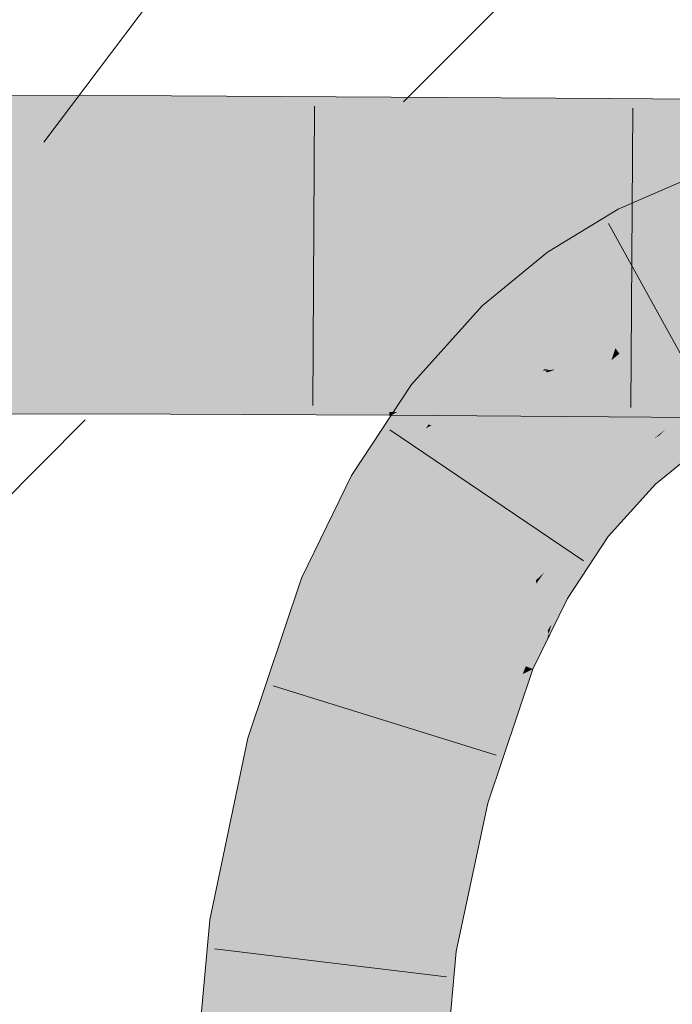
# Model space of a CAD drawing. Extents: x -420 to 300, y 62 to 1162.
# Tile 259 of 271: x 237.891 to 238.548, y 861.658 to 862.648. Entities that reach past the tile are written whole.
import ezdxf

# ---------------------------------------------------------------- set-up
doc = ezdxf.new("R2010")
doc.units = 0
doc.layers.get('0').update_dxf_attribs({"lineweight": 35})
doc.layers.add('E_Detail_Linie_Text_Bem', color=7, linetype='Continuous', lineweight=13)
for name, color, linetype, lineweight, true_color in [('E_Detail_Wandschraffur', 7, 'Continuous', 5, 0xc0c0c0), ('E_Leerrohr 25-A06G9FCX8I', 7, 'Continuous', 9, 0xff8000), ('E_Leerrohr 25-Shading', 7, 'Continuous', 9, 0xff8000), ('E_Leerrohr 32-A06G9FD28I', 7, 'Continuous', 9, 0x00b300), ('E_Leerrohr 32-Shading', 7, 'Continuous', 9, 0x00b300)]:
    doc.layers.add(name, color=color, linetype=linetype, lineweight=lineweight, true_color=true_color)

# ---------------------------------------------------------------- blocks, each defined once
blk = doc.blocks.new('Shading-A06G9EZB8I', base_point=(236.97969, 757.78326))
at = {"layer": 'E_Leerrohr 25-Shading', "color": 43, "true_color": 0xd7ab7f}
for points in [[(238.57158, 862.49127), (238.49345, 862.4574), (238.54965, 862.44196), (238.51028, 862.42487)], [(238.42224, 862.41394), (238.44341, 862.38403), (238.49345, 862.4574), (238.51028, 862.42487)], [(238.42224, 862.41394), (238.35654, 862.35999), (238.42473, 862.36871), (238.37428, 862.34174)], [(238.42224, 862.41394), (238.42473, 862.36871), (238.44341, 862.38403)], [(238.37428, 862.34174), (238.38208, 862.33374), (238.42473, 862.36871)], [(238.37428, 862.34174), (238.35654, 862.35999), (238.28546, 862.28088), (238.28528, 862.28101)], [(238.38208, 862.33374), (238.37428, 862.34174), (238.29462, 862.2738), (238.28546, 862.28088)], [(238.35498, 862.30371), (238.38208, 862.33374), (238.29755, 862.27155), (238.29462, 862.2738)], [(238.35498, 862.30371), (238.29755, 862.27155), (238.32794, 862.28522)], [(238.35498, 862.30371), (238.32794, 862.28522), (238.34531, 862.29297)], [(238.34021, 862.28735), (238.3143, 862.27582), (238.33913, 862.28613), (238.31172, 862.27405)], [(238.34531, 862.29297), (238.32794, 862.28522), (238.34021, 862.28735), (238.3143, 862.27582)], [(238.29462, 862.2738), (238.28528, 862.28101), (238.28264, 862.26343), (238.26868, 862.2558)], [(238.32794, 862.28522), (238.29755, 862.27155), (238.3143, 862.27582), (238.30013, 862.26953)], [(238.31172, 862.27405), (238.30246, 862.2677), (238.33913, 862.28613), (238.31427, 862.25861)], [(238.26175, 862.2453), (238.30246, 862.2677), (238.2726, 862.2547), (238.30013, 862.26953)], [(238.30246, 862.2677), (238.26175, 862.2453), (238.28273, 862.25061)], [(238.30013, 862.26953), (238.29755, 862.27155), (238.2726, 862.2547), (238.28264, 862.26343)], [(238.29755, 862.27155), (238.29462, 862.2738), (238.28264, 862.26343)], [(238.28273, 862.25061), (238.31427, 862.25861), (238.30246, 862.2677)], [(238.30013, 862.26953), (238.30246, 862.2677), (238.3143, 862.27582)], [(238.59157, 862.26788), (238.54564, 862.23981), (238.57561, 862.21533), (238.56682, 862.20996)], [(238.24718, 862.17676), (238.31427, 862.25861), (238.24196, 862.21533), (238.28273, 862.25061)], [(238.31427, 862.25861), (238.24718, 862.17676), (238.30263, 862.24097)], [(238.26868, 862.2558), (238.26175, 862.2453), (238.28264, 862.26343)], [(238.28273, 862.25061), (238.26175, 862.2453), (238.24196, 862.21533)], [(238.30263, 862.24097), (238.24718, 862.17676), (238.3, 862.237), (238.24763, 862.17651)], [(238.54593, 862.23944), (238.54564, 862.23981), (238.50931, 862.203), (238.5407, 862.23578)], [(238.54593, 862.23944), (238.50931, 862.203), (238.51015, 862.20215)], [(238.51015, 862.20215), (238.5309, 862.18079), (238.54593, 862.23944), (238.56682, 862.20996)], [(238.24763, 862.17651), (238.2567, 862.17139), (238.3, 862.237)], [(238.50931, 862.203), (238.53526, 862.2301), (238.50537, 862.20703), (238.52951, 862.22668)], [(238.53526, 862.2301), (238.5407, 862.23578), (238.52951, 862.22668)], [(238.24718, 862.17676), (238.24196, 862.21533), (238.22487, 862.18945)], [(238.49203, 862.17737), (238.50931, 862.203), (238.45419, 862.15057), (238.50537, 862.20703)], [(238.51015, 862.20215), (238.50931, 862.203), (238.46803, 862.13989), (238.46716, 862.14056)], [(238.46803, 862.13989), (238.48317, 862.12817), (238.51015, 862.20215), (238.5309, 862.18079)], [(238.22487, 862.18945), (238.17473, 862.0863), (238.24718, 862.17676), (238.18365, 862.08276)], [(238.24718, 862.17676), (238.18365, 862.08276), (238.24763, 862.17651), (238.18407, 862.08264)], [(238.18407, 862.08264), (238.2088, 862.07294), (238.24763, 862.17651), (238.2567, 862.17139)], [(238.49203, 862.17737), (238.45419, 862.15057), (238.45926, 862.14667)], [(238.46716, 862.14056), (238.49203, 862.17737), (238.45926, 862.14667)], [(238.45419, 862.15057), (238.41042, 862.08405), (238.45584, 862.14929)], [(238.41042, 862.08405), (238.41898, 862.09192), (238.45584, 862.14929), (238.45926, 862.14667)], [(238.41898, 862.09192), (238.46365, 862.13275), (238.45926, 862.14667), (238.46716, 862.14056)], [(238.46803, 862.13989), (238.46716, 862.14056), (238.43611, 862.06946), (238.43523, 862.06995)], [(238.43611, 862.06946), (238.44225, 862.06598), (238.46803, 862.13989), (238.48317, 862.12817)], [(238.41916, 862.0791), (238.46365, 862.13275), (238.41238, 862.08295), (238.41898, 862.09192)], [(238.43523, 862.06995), (238.46365, 862.13275), (238.41916, 862.0791)], [(238.41898, 862.09192), (238.41042, 862.08405), (238.41238, 862.08295)], [(238.17473, 862.0863), (238.15472, 862.02673), (238.18365, 862.08276)], [(238.18365, 862.08276), (238.15472, 862.02673), (238.18407, 862.08264), (238.15552, 862.02747)], [(238.15552, 862.02747), (238.2088, 862.07294), (238.18407, 862.08264)], [(238.41122, 862.08069), (238.41042, 862.08405), (238.37337, 862.0083), (238.37335, 862.0083)], [(238.37572, 862.00739), (238.41374, 862.07013), (238.37337, 862.0083), (238.41122, 862.08069)], [(238.41238, 862.08295), (238.41042, 862.08405), (238.41122, 862.08069)], [(238.41374, 862.07013), (238.41916, 862.0791), (238.41122, 862.08069), (238.41238, 862.08295)], [(238.15472, 862.02673), (238.12064, 861.92529), (238.2088, 862.07294), (238.15599, 861.91577)], [(238.41374, 862.07013), (238.37572, 862.00739), (238.42033, 862.0426), (238.39458, 862)], [(238.41374, 862.07013), (238.43523, 862.06995), (238.41916, 862.0791)], [(238.43523, 862.06995), (238.41374, 862.07013), (238.43361, 862.06451), (238.42033, 862.0426)], [(238.43611, 862.06946), (238.43523, 862.06995), (238.42377, 862.02826), (238.42332, 862.03015)], [(238.42377, 862.02826), (238.44225, 862.06598), (238.43611, 862.06946)], [(238.42033, 862.0426), (238.42245, 862.03369), (238.43361, 862.06451), (238.42624, 862.03992)], [(238.39458, 862), (238.40041, 861.99768), (238.42033, 862.0426), (238.42245, 862.03369)], [(238.42245, 862.03369), (238.42332, 862.03015), (238.42624, 862.03992)], [(238.40041, 861.99768), (238.40744, 861.99493), (238.42245, 862.03369), (238.42332, 862.03015)], [(238.42332, 862.03015), (238.40744, 861.99493), (238.42119, 862.02301)], [(238.42377, 862.02826), (238.42332, 862.03015), (238.42119, 862.02301)], [(238.37335, 862.0083), (238.36113, 861.97198), (238.37572, 862.00739)], [(238.38339, 862.00439), (238.37572, 862.00739), (238.37305, 861.97791), (238.36113, 861.97198)], [(238.38869, 861.98566), (238.39458, 862), (238.37305, 861.97791), (238.38339, 862.00439)], [(238.39777, 861.96625), (238.40744, 861.99493), (238.38791, 861.96777), (238.39713, 861.98981)], [(238.40041, 861.99768), (238.39458, 862), (238.39713, 861.98981), (238.38869, 861.98566)], [(238.39713, 861.98981), (238.40744, 861.99493), (238.40041, 861.99768)], [(238.3396, 861.86621), (238.38869, 861.98566), (238.33035, 861.86871), (238.37305, 861.97791)], [(238.34486, 861.86481), (238.39713, 861.98981), (238.3396, 861.86621), (238.38869, 861.98566)], [(238.37305, 861.97791), (238.36113, 861.97198), (238.33035, 861.86871), (238.32666, 861.86969)], [(238.362, 861.86017), (238.39777, 861.96625), (238.34486, 861.86481), (238.38791, 861.96777)], [(238.08238, 861.74261), (238.1187, 861.73798), (238.12064, 861.92529), (238.15599, 861.91577)], [(238.33035, 861.86871), (238.32666, 861.86969), (238.29407, 861.71558), (238.29405, 861.71558)], [(238.30078, 861.71472), (238.3396, 861.86621), (238.29407, 861.71558), (238.33035, 861.86871)], [(238.34486, 861.86481), (238.3396, 861.86621), (238.30525, 861.71417), (238.30078, 861.71472)], [(238.30525, 861.71417), (238.33037, 861.71094), (238.34486, 861.86481), (238.362, 861.86017)], [(238.04742, 861.35797), (238.084, 861.35638), (238.08238, 861.74261), (238.1187, 861.73798)], [(238.30078, 861.71472), (238.29405, 861.71558), (238.26059, 861.34851)], [(238.30525, 861.71417), (238.30078, 861.71472), (238.26273, 861.34845), (238.26059, 861.34851)], [(238.26273, 861.34845), (238.29716, 861.34692), (238.30525, 861.71417), (238.33037, 861.71094)]]:
    blk.add_solid(points, dxfattribs=at)
at = {"layer": 'E_Leerrohr 25-Shading', "color": 31, "true_color": 0xfabd7f}
for points in [[(238.53012, 862.3866), (238.54965, 862.44196), (238.51028, 862.42487)], [(238.53012, 862.3866), (238.59979, 862.3949), (238.54965, 862.44196), (238.59042, 862.43109)], [(238.53012, 862.3866), (238.51028, 862.42487), (238.45062, 862.3739), (238.44341, 862.38403)], [(238.54248, 862.36273), (238.53012, 862.3866), (238.46707, 862.35065), (238.45062, 862.3739)], [(238.60616, 862.3703), (238.59979, 862.3949), (238.54248, 862.36273), (238.53012, 862.3866)], [(238.45062, 862.3739), (238.44341, 862.38403), (238.42473, 862.36871)], [(238.46707, 862.35065), (238.45062, 862.3739), (238.38208, 862.33374), (238.42473, 862.36871)], [(238.59431, 862.3689), (238.54248, 862.36273), (238.55093, 862.34637)], [(238.52934, 862.33844), (238.54248, 862.36273), (238.48117, 862.33075), (238.46707, 862.35065)], [(238.55093, 862.34637), (238.54248, 862.36273), (238.54102, 862.34033), (238.52934, 862.33844)], [(238.48117, 862.33075), (238.46707, 862.35065), (238.40059, 862.3147), (238.38208, 862.33374)], [(238.52509, 862.33063), (238.52934, 862.33844), (238.48865, 862.32025), (238.48117, 862.33075)], [(238.52934, 862.33844), (238.52509, 862.33063), (238.54102, 862.34033)], [(238.52509, 862.33063), (238.55681, 862.33502), (238.54102, 862.34033)], [(238.55681, 862.33502), (238.55093, 862.34637), (238.54102, 862.34033)], [(238.40059, 862.3147), (238.38208, 862.33374), (238.35498, 862.30371)], [(238.44499, 862.3045), (238.48865, 862.32025), (238.40059, 862.3147), (238.48117, 862.33075)], [(238.51831, 862.32867), (238.48865, 862.32025), (238.51044, 862.32312), (238.49055, 862.31757)], [(238.51479, 862.32434), (238.52509, 862.33063), (238.51044, 862.32312), (238.51831, 862.32867)], [(238.53543, 862.29364), (238.52509, 862.33063), (238.52281, 862.29504), (238.51479, 862.32434)], [(238.52509, 862.33063), (238.55434, 862.30298), (238.55681, 862.33502), (238.5744, 862.30109)], [(238.55434, 862.30298), (238.52509, 862.33063), (238.5322, 862.30518)], [(238.49055, 862.31757), (238.48865, 862.32025), (238.41963, 862.29517), (238.41949, 862.29529)], [(238.49055, 862.31757), (238.41963, 862.29517), (238.43008, 862.29608)], [(238.49055, 862.31757), (238.42163, 862.29309), (238.48645, 862.30536), (238.42218, 862.29254)], [(238.49055, 862.31757), (238.48645, 862.30536), (238.49452, 862.31195)], [(238.51025, 862.32306), (238.49055, 862.31757), (238.49452, 862.31195)], [(238.52367, 862.29193), (238.51479, 862.32434), (238.50404, 862.29852), (238.49452, 862.31195)], [(238.51479, 862.32434), (238.51025, 862.32306), (238.49452, 862.31195)], [(238.41368, 862.30127), (238.40059, 862.3147), (238.34531, 862.29297), (238.35498, 862.30371)], [(238.44499, 862.3045), (238.40059, 862.3147), (238.41368, 862.30127)], [(238.50224, 862.29919), (238.49452, 862.31195), (238.48645, 862.30536)], [(238.50404, 862.29852), (238.49452, 862.31195), (238.50224, 862.29919)], [(238.34531, 862.29297), (238.34021, 862.28735), (238.41368, 862.30127), (238.41859, 862.2962)], [(238.41368, 862.30127), (238.41859, 862.2962), (238.44499, 862.3045), (238.42334, 862.29669)], [(238.42218, 862.29254), (238.44373, 862.27039), (238.48645, 862.30536)], [(238.5407, 862.23578), (238.50224, 862.29919), (238.44373, 862.27039), (238.48645, 862.30536)], [(238.5331, 862.25751), (238.50404, 862.29852), (238.5407, 862.23578), (238.50224, 862.29919)], [(238.5331, 862.25751), (238.52367, 862.29193), (238.50404, 862.29852)], [(238.54976, 862.24237), (238.59157, 862.26788), (238.5322, 862.30518), (238.55434, 862.30298)], [(238.41949, 862.29529), (238.31427, 862.25861), (238.32288, 862.25195)], [(238.33913, 862.28613), (238.31427, 862.25861), (238.41777, 862.29468)], [(238.41949, 862.29529), (238.32288, 862.25195), (238.42163, 862.29309), (238.32495, 862.25037)], [(238.32495, 862.25037), (238.38423, 862.20459), (238.42163, 862.29309), (238.44373, 862.27039)], [(238.41859, 862.2962), (238.34021, 862.28735), (238.41777, 862.29468), (238.33913, 862.28613)], [(238.41859, 862.2962), (238.41777, 862.29468), (238.41949, 862.29529)], [(238.41859, 862.2962), (238.41949, 862.29529), (238.42334, 862.29669)], [(238.41963, 862.29517), (238.42163, 862.29309), (238.43008, 862.29608)], [(238.5331, 862.25751), (238.54976, 862.24237), (238.52281, 862.29504), (238.53543, 862.29364)], [(238.44373, 862.27039), (238.38423, 862.20459), (238.50537, 862.20703), (238.44275, 862.15942)], [(238.52951, 862.22668), (238.5407, 862.23578), (238.44847, 862.2655), (238.44373, 862.27039)], [(238.31427, 862.25861), (238.30263, 862.24097), (238.32288, 862.25195)], [(238.50537, 862.20703), (238.52951, 862.22668), (238.44847, 862.2655)], [(238.54976, 862.24237), (238.5331, 862.25751), (238.54564, 862.23981)], [(238.5407, 862.23578), (238.54564, 862.23981), (238.5331, 862.25751)], [(238.32288, 862.25195), (238.30263, 862.24097), (238.32495, 862.25037), (238.30525, 862.23981)], [(238.30525, 862.23981), (238.38423, 862.20459), (238.32495, 862.25037)], [(238.38423, 862.20459), (238.30525, 862.23981), (238.2567, 862.17139), (238.3, 862.237)], [(238.30525, 862.23981), (238.30263, 862.24097), (238.3, 862.237)], [(238.38423, 862.20459), (238.2567, 862.17139), (238.33356, 862.12769)], [(238.38423, 862.20459), (238.33356, 862.12769), (238.44275, 862.15942), (238.36966, 862.10718)], [(238.44275, 862.15942), (238.45419, 862.15057), (238.50537, 862.20703)], [(238.2088, 862.07294), (238.29108, 862.04065), (238.2567, 862.17139), (238.33356, 862.12769)], [(238.44275, 862.15942), (238.36966, 862.10718), (238.45416, 862.15057), (238.39713, 862.09161)], [(238.39713, 862.09161), (238.41042, 862.08405), (238.45416, 862.15057), (238.45419, 862.15057)], [(238.33356, 862.12769), (238.30072, 862.06036), (238.36966, 862.10718)], [(238.36966, 862.10718), (238.30072, 862.06036), (238.39713, 862.09161), (238.38353, 862.07825)], [(238.38353, 862.07825), (238.41042, 862.08405), (238.39713, 862.09161)], [(238.41042, 862.08405), (238.38353, 862.07825), (238.37335, 862.0083), (238.32979, 862.02545)], [(238.15599, 861.91577), (238.24132, 861.89276), (238.2088, 862.07294), (238.29108, 862.04065)], [(238.38353, 862.07825), (238.30072, 862.06036), (238.32979, 862.02545), (238.29108, 862.04065)], [(238.29108, 862.04065), (238.27266, 861.9859), (238.37335, 862.0083), (238.36113, 861.97198)], [(238.33397, 861.97626), (238.27266, 861.9859), (238.26741, 861.88568), (238.24132, 861.89276)], [(238.35483, 861.97296), (238.33397, 861.97626), (238.30394, 861.87585), (238.26741, 861.88568)], [(238.32666, 861.86969), (238.36113, 861.97198), (238.30394, 861.87585), (238.35483, 861.97296)], [(238.1187, 861.73798), (238.20638, 861.72681), (238.15599, 861.91577), (238.24132, 861.89276)], [(238.24132, 861.89276), (238.22946, 861.83643), (238.26741, 861.88568)], [(238.26741, 861.88568), (238.22946, 861.83643), (238.30394, 861.87585), (238.29442, 861.85864)], [(238.29442, 861.85864), (238.32666, 861.86969), (238.30394, 861.87585)], [(238.32663, 861.86969), (238.29442, 861.85864), (238.27156, 861.71844), (238.22035, 861.72498)], [(238.29405, 861.71558), (238.32666, 861.86969), (238.27156, 861.71844), (238.32663, 861.86969)], [(238.29442, 861.85864), (238.22946, 861.83643), (238.22035, 861.72498), (238.20638, 861.72681)], [(238.084, 861.35638), (238.1723, 861.35242), (238.1187, 861.73798), (238.20638, 861.72681)], [(238.20638, 861.72681), (238.2036, 861.69629), (238.22035, 861.72498)], [(238.2036, 861.69629), (238.29405, 861.71558), (238.22035, 861.72498)], [(238.2036, 861.69629), (238.1723, 861.35242), (238.29405, 861.71558), (238.26059, 861.34851)]]:
    blk.add_solid(points, dxfattribs=at)
at = {"layer": 'E_Leerrohr 32-Shading', "color": 83, "true_color": 0x7fbd7f}
for points in [[(238.04373, 862.55408), (238.04378, 862.57117), (237.82245, 862.55463), (237.82243, 862.57147)], [(238.26483, 862.55219), (238.26494, 862.57007), (238.04373, 862.55408), (238.04378, 862.57117)], [(238.4857, 862.54962), (238.48582, 862.56854), (238.26483, 862.55219), (238.26494, 862.57007)], [(238.70631, 862.547), (238.70645, 862.56702), (238.4857, 862.54962), (238.48582, 862.56854)], [(237.82245, 862.55463), (237.82246, 862.52991), (238.04373, 862.55408), (238.04364, 862.52936)], [(238.04373, 862.55408), (238.04364, 862.52936), (238.26483, 862.55219), (238.26469, 862.52747)], [(238.26483, 862.55219), (238.26469, 862.52747), (238.4857, 862.54962), (238.48552, 862.52484)], [(238.4857, 862.54962), (238.48552, 862.52484), (238.70631, 862.547), (238.70616, 862.52222)], [(237.82246, 862.52991), (237.82246, 862.5246), (238.04364, 862.52936), (238.04362, 862.52429)], [(238.26469, 862.52747), (238.04364, 862.52936), (238.26466, 862.5238), (238.04362, 862.52502)], [(238.04362, 862.52502), (238.04362, 862.52429), (238.26466, 862.5238), (238.26466, 862.52319)], [(238.48552, 862.52484), (238.26469, 862.52747), (238.4855, 862.52203), (238.26466, 862.5238)], [(238.48552, 862.52484), (238.4855, 862.52167), (238.70616, 862.52222), (238.70616, 862.52014)], [(238.26466, 862.5238), (238.26466, 862.52319), (238.4855, 862.52203), (238.4855, 862.52167)], [(238.04283, 862.27649), (238.04289, 862.29803), (237.82262, 862.27704), (237.8226, 862.29834)], [(238.04289, 862.29779), (238.04283, 862.27649), (238.26332, 862.2962), (238.2632, 862.27466)], [(238.26332, 862.2962), (238.26332, 862.29694), (238.04289, 862.29779), (238.04289, 862.29803)], [(238.26332, 862.2962), (238.2632, 862.27466), (238.48393, 862.29413), (238.48378, 862.27203)], [(238.48393, 862.29413), (238.48395, 862.29541), (238.26332, 862.2962), (238.26332, 862.29694)], [(238.50345, 862.29395), (238.48393, 862.29413), (238.51715, 862.27167), (238.48378, 862.27203)], [(238.48393, 862.29413), (238.53064, 862.29364), (238.48395, 862.29541), (238.51936, 862.29517)], [(238.70461, 862.26941), (238.53542, 862.29364), (238.51715, 862.27167), (238.50345, 862.29395)], [(238.53064, 862.29364), (238.70474, 862.29199), (238.51936, 862.29517), (238.70474, 862.29388)], [(238.53542, 862.29364), (238.70461, 862.26941), (238.70464, 862.27448)], [(238.70474, 862.29199), (238.53542, 862.29364), (238.70464, 862.27448)], [(237.82263, 862.25586), (238.04276, 862.25531), (237.82262, 862.27704), (238.04283, 862.27649)], [(238.04283, 862.27649), (238.04276, 862.25531), (238.2632, 862.27466), (238.26306, 862.25342)], [(238.30981, 862.27411), (238.2632, 862.27466), (238.27098, 862.2533), (238.26306, 862.25342)], [(238.48378, 862.27203), (238.30981, 862.27411), (238.48363, 862.25085), (238.27098, 862.2533)], [(238.62204, 862.27039), (238.48378, 862.27203), (238.62787, 862.24915), (238.48363, 862.25085)], [(237.82263, 862.25146), (238.04276, 862.25116), (237.82263, 862.25586), (238.04276, 862.25531)], [(238.04276, 862.25116), (238.26305, 862.25006), (238.04276, 862.25531), (238.26306, 862.25342)], [(238.26306, 862.25342), (238.26305, 862.25006), (238.27098, 862.2533), (238.26488, 862.25006)], [(238.26488, 862.25006), (238.48361, 862.24854), (238.27098, 862.2533), (238.48363, 862.25085)], [(238.48363, 862.25085), (238.48361, 862.24854), (238.63602, 862.24902), (238.63632, 862.2475)]]:
    blk.add_solid(points, dxfattribs=at)
at = {"layer": 'E_Leerrohr 32-Shading', "color": 83, "true_color": 0x7fd57f}
for points in [[(238.04359, 862.51215), (238.04362, 862.52429), (237.82248, 862.51196), (237.82246, 862.5246)], [(238.2646, 862.51294), (238.26466, 862.52319), (238.04359, 862.51215), (238.04362, 862.52429)], [(238.48546, 862.51404), (238.4855, 862.52167), (238.2646, 862.51294), (238.26466, 862.52319)], [(238.48503, 862.45428), (238.70575, 862.45538), (238.48546, 862.51404), (238.70613, 862.51508)], [(238.70613, 862.51508), (238.70616, 862.52014), (238.48546, 862.51404), (238.4855, 862.52167)], [(237.82251, 862.45221), (238.0434, 862.45239), (237.82248, 862.51196), (238.04359, 862.51215)], [(238.0434, 862.45239), (238.26425, 862.45319), (238.04359, 862.51215), (238.2646, 862.51294)], [(238.26425, 862.45319), (238.48503, 862.45428), (238.2646, 862.51294), (238.48546, 862.51404)], [(237.82253, 862.43188), (238.04333, 862.43176), (237.82251, 862.45221), (238.0434, 862.45239)], [(238.04333, 862.43176), (238.26411, 862.43146), (238.0434, 862.45239), (238.26425, 862.45319)], [(238.26411, 862.43146), (238.48488, 862.43103), (238.26425, 862.45319), (238.48503, 862.45428)], [(238.48503, 862.45428), (238.48488, 862.43103), (238.65393, 862.45508), (238.55611, 862.43091)], [(237.82254, 862.4115), (238.04326, 862.41119), (237.82253, 862.43188), (238.04333, 862.43176)], [(238.04333, 862.43176), (238.04327, 862.4118), (238.26411, 862.43146), (238.26401, 862.41187)], [(238.26411, 862.43146), (238.26401, 862.41187), (238.48488, 862.43103), (238.48474, 862.41174)], [(238.48488, 862.43103), (238.48474, 862.41174), (238.7056, 862.43054), (238.70547, 862.41156)], [(238.04324, 862.40704), (238.04326, 862.41119), (237.82254, 862.4071), (237.82254, 862.4115)], [(237.82254, 862.401), (238.04323, 862.40118), (237.82254, 862.4071), (238.04324, 862.40704)], [(238.04323, 862.40118), (238.26395, 862.40198), (238.04324, 862.40704), (238.26398, 862.40674)], [(238.04324, 862.40704), (238.26398, 862.40674), (238.04326, 862.40948), (238.26399, 862.40869)], [(238.04327, 862.4118), (238.04326, 862.41119), (238.26401, 862.41187), (238.26399, 862.4101)], [(238.26399, 862.40869), (238.26399, 862.4101), (238.04326, 862.40948), (238.04326, 862.41119)], [(238.26395, 862.40198), (238.48468, 862.40308), (238.26398, 862.40674), (238.48471, 862.40625)], [(238.26398, 862.40674), (238.48471, 862.40625), (238.26399, 862.40869), (238.48471, 862.40765)], [(238.26401, 862.41187), (238.26399, 862.4101), (238.48474, 862.41174), (238.48473, 862.40857)], [(238.48471, 862.40765), (238.48473, 862.40857), (238.26399, 862.40869), (238.26399, 862.4101)], [(238.48468, 862.40308), (238.70543, 862.40411), (238.48471, 862.40625), (238.70544, 862.40582)], [(238.70544, 862.40582), (238.70546, 862.40704), (238.48471, 862.40625), (238.48473, 862.40857)], [(238.48474, 862.41174), (238.48473, 862.40857), (238.70547, 862.41156), (238.70546, 862.40704)], [(237.8226, 862.29834), (238.04289, 862.29803), (237.82254, 862.401), (238.04323, 862.40118)], [(238.04323, 862.40118), (238.04306, 862.34998), (238.26395, 862.40198), (238.26364, 862.35077)], [(238.26395, 862.40198), (238.26364, 862.35077), (238.48468, 862.40308), (238.48433, 862.35181)], [(238.48468, 862.40308), (238.48433, 862.35181), (238.70543, 862.40411), (238.70511, 862.35291)], [(238.04306, 862.34998), (238.04289, 862.29803), (238.26364, 862.35077), (238.26332, 862.29694)], [(238.26364, 862.35077), (238.26332, 862.29694), (238.48433, 862.35181), (238.48395, 862.29541)], [(238.48433, 862.35181), (238.48395, 862.29541), (238.70511, 862.35291), (238.70474, 862.29388)]]:
    blk.add_solid(points, dxfattribs=at)
blk = doc.blocks.new('Referenz-A06G9FD38I')
at = {"layer": 'E_Detail_Linie_Text_Bem', "color": 0, "linetype": 'Continuous', "ltscale": 0.13}
blk.add_line((237.91529, 862.52474), (239.58482, 864.73304), dxfattribs=at)
at = {"layer": 'E_Detail_Wandschraffur', "linetype": 'ByBlock', "ltscale": 0.13}
for p, q in [((238.27718, 862.56533), (239.11709, 863.40524)), ((236.64691, 860.93506), (237.95718, 862.24533))]:
    blk.add_line(p, q, dxfattribs=at)
at = {"layer": 'E_Leerrohr 25-A06G9FCX8I', "linetype": 'Continuous', "ltscale": 0.13}
for p, q in [((238.49346, 862.45739), (238.57158, 862.49125)), ((238.42224, 862.41391), (238.49346, 862.45739)), ((238.59708, 862.23703), (238.48364, 862.44284)), ((238.35654, 862.35997), (238.42224, 862.41391)), ((238.28529, 862.28099), (238.35654, 862.35997)), ((238.22487, 862.18945), (238.28529, 862.28099)), ((238.45856, 862.10387), (238.26372, 862.23526)), ((238.5309, 862.18081), (238.56682, 862.20996)), ((238.17473, 862.08629), (238.22487, 862.18945)), ((238.48316, 862.1282), (238.5309, 862.18081)), ((238.44225, 862.06597), (238.48316, 862.1282)), ((238.12064, 861.92531), (238.17473, 862.08629)), ((238.40744, 861.99494), (238.44225, 862.06597)), ((238.362, 861.86017), (238.40744, 861.99494)), ((238.37045, 861.90816), (238.14603, 861.97787)), ((238.08239, 861.74263), (238.12064, 861.92531)), ((238.33037, 861.71095), (238.362, 861.86017)), ((238.04742, 861.35798), (238.08239, 861.74263)), ((238.32054, 861.68535), (238.08726, 861.71373)), ((238.29717, 861.3469), (238.33037, 861.71095))]:
    blk.add_line(p, q, dxfattribs=at)
at = {"layer": 'E_Leerrohr 32-A06G9FD28I', "linetype": 'Continuous', "ltscale": 0.13}
for p, q in [((238.04378, 862.57117), (237.82244, 862.57149)), ((238.26494, 862.57006), (238.04378, 862.57117)), ((238.48583, 862.56855), (238.26494, 862.57006)), ((238.70645, 862.56701), (238.48583, 862.56855)), ((238.18768, 862.56085), (238.18618, 862.26005)), ((238.50795, 862.5588), (238.50589, 862.258)), ((238.04275, 862.25117), (237.82263, 862.25149)), ((238.26305, 862.25007), (238.04275, 862.25117)), ((238.48362, 862.24856), (238.26305, 862.25007)), ((238.70446, 862.24702), (238.48362, 862.24856))]:
    blk.add_line(p, q, dxfattribs=at)

msp = doc.modelspace()

# ---------------------------------------------------------------- block references
at = {"color": 8, "lineweight": 25, "ltscale": 0.25, "true_color": 0x808080}
msp.add_blockref('Referenz-A06G9FD38I', (0, 0), dxfattribs=at)
msp.add_blockref('Shading-A06G9EZB8I', (236.97969, 757.78326))

doc.saveas('drawing.dxf')
